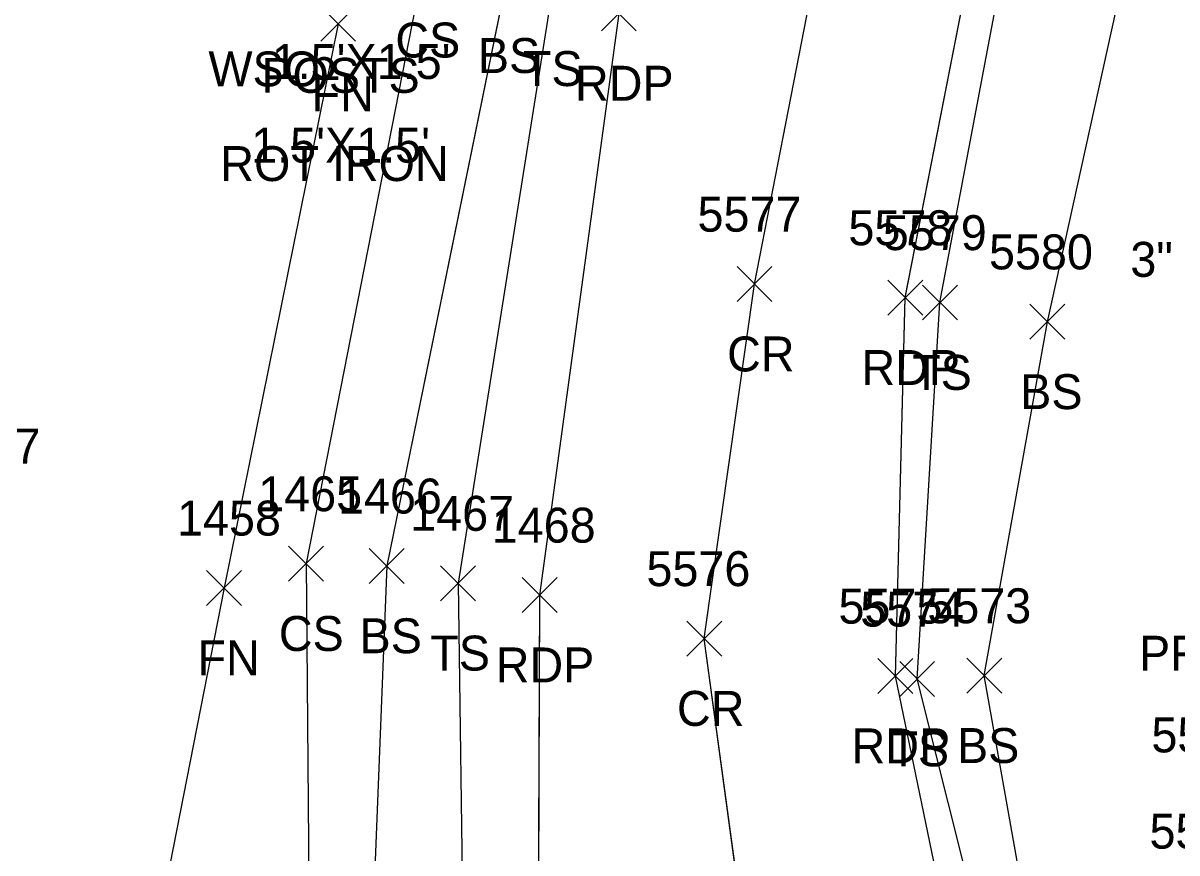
# Model space of a CAD drawing. Extents: x 1554668 to 1563881, y 831386 to 834374.
# Drawn here: x 1561721.9 to 1561788, y 833160.8 to 833208.3 of the extents above; entities that cross this region are included whole.
import ezdxf

# ---------------------------------------------------------------- set-up
doc = ezdxf.new("R2010")
doc.units = 0
for name, color, linetype in [('L_A', 7, 'Continuous'), ('L_C', 7, 'Continuous'), ('L_I', 7, 'Continuous'), ('L_TIC', 7, 'Continuous'), ('LELB', 7, 'Continuous'), ('LFNC', 7, 'Continuous'), ('P_A', 7, 'Continuous'), ('P_I', 7, 'Continuous'), ('P_TIC', 7, 'Continuous'), ('PET', 7, 'Continuous'), ('PRC', 7, 'Continuous'), ('R_C', 7, 'Continuous'), ('U_A', 7, 'Continuous')]:
    doc.layers.add(name, color=color, linetype=linetype)

msp = doc.modelspace()

# ---------------------------------------------------------------- linework, layer by layer
at = {"layer": 'L_TIC'}
for points in [[(1561738.977, 833207.257), (1561740.977, 833209.257)], [(1561740.977, 833207.257), (1561738.977, 833209.257)], [(1561773.428, 833191.304), (1561775.428, 833193.304)], [(1561775.428, 833191.304), (1561773.428, 833193.304)], [(1561779.586, 833190.201), (1561781.586, 833192.201)], [(1561781.586, 833190.201), (1561779.586, 833192.201)], [(1561737.138, 833176.356), (1561739.138, 833178.356)], [(1561739.138, 833176.356), (1561737.138, 833178.356)], [(1561741.76, 833176.225), (1561743.76, 833178.225)], [(1561743.76, 833176.225), (1561741.76, 833178.225)], [(1561745.841, 833175.235), (1561747.841, 833177.235)], [(1561747.841, 833175.235), (1561745.841, 833177.235)], [(1561732.442, 833174.963), (1561734.442, 833176.963)], [(1561734.442, 833174.963), (1561732.442, 833176.963)], [(1561772.126, 833169.752), (1561774.126, 833171.752)], [(1561774.126, 833169.752), (1561772.126, 833171.752)], [(1561775.967, 833169.943), (1561777.967, 833171.943)], [(1561777.967, 833169.943), (1561775.967, 833171.943)]]:
    msp.add_lwpolyline(points, dxfattribs=at)
at = {"layer": 'LELB'}
for points in [[(1561775.408, 833334.066), (1561767.57, 833294.954), (1561763.719, 833271.789), (1561760.521, 833264.814), (1561755.017, 833232.947), (1561749.535, 833210.444), (1561742.76, 833177.227), (1561741.884, 833155.063), (1561737.992, 833141.16)], [(1561775.408, 833334.066), (1561767.57, 833294.954), (1561763.719, 833271.789), (1561760.521, 833264.814), (1561755.017, 833232.947), (1561749.535, 833210.444), (1561742.76, 833177.227), (1561741.884, 833155.063), (1561737.992, 833141.16)], [(1561775.408, 833334.066), (1561767.57, 833294.954), (1561763.719, 833271.789), (1561760.521, 833264.814), (1561755.017, 833232.947), (1561749.535, 833210.444), (1561742.76, 833177.227), (1561741.884, 833155.063), (1561737.992, 833141.16)], [(1561775.408, 833334.063), (1561767.571, 833294.953), (1561763.719, 833271.788), (1561760.521, 833264.815), (1561755.018, 833232.951), (1561749.535, 833210.442), (1561742.76, 833177.225), (1561741.884, 833155.061), (1561737.992, 833141.157)], [(1561778.039, 833327.932), (1561772.051, 833294.206), (1561766.887, 833271.209), (1561765.151, 833262.661), (1561758.392, 833232.822), (1561752.146, 833209.695), (1561746.841, 833176.235), (1561747.13, 833155.359), (1561743.927, 833139.533), (1561739.44, 833133.157), (1561744.939, 833126.663), (1561744.35, 833118.103), (1561739.843, 833101.573), (1561734.998, 833064.891), (1561730.679, 833041.551)], [(1561778.039, 833327.929), (1561772.052, 833294.207), (1561766.887, 833271.209), (1561765.151, 833262.665), (1561758.392, 833232.822), (1561752.146, 833209.697), (1561746.842, 833176.239), (1561747.13, 833155.358), (1561743.928, 833139.537), (1561739.44, 833133.16), (1561744.938, 833126.662), (1561744.352, 833118.106), (1561739.845, 833101.571), (1561734.998, 833064.894), (1561730.679, 833041.546)], [(1561778.039, 833327.929), (1561772.052, 833294.207), (1561766.887, 833271.209), (1561765.151, 833262.665), (1561758.392, 833232.822), (1561752.146, 833209.697), (1561746.842, 833176.239), (1561747.13, 833155.358), (1561743.928, 833139.537), (1561739.44, 833133.16), (1561744.938, 833126.662), (1561744.352, 833118.106), (1561739.845, 833101.571), (1561734.998, 833064.894), (1561730.679, 833041.546)], [(1561778.039, 833327.929), (1561772.052, 833294.207), (1561766.887, 833271.209), (1561765.151, 833262.665), (1561758.392, 833232.822), (1561752.146, 833209.697), (1561746.842, 833176.239), (1561747.13, 833155.358), (1561743.928, 833139.537), (1561739.44, 833133.16), (1561744.938, 833126.662), (1561744.352, 833118.106), (1561739.845, 833101.571), (1561734.998, 833064.894), (1561730.679, 833041.546)], [(1561821.804, 833120.268), (1561812.593, 833116.773), (1561796.36, 833126.223), (1561786.469, 833136.069), (1561778.429, 833149.597), (1561773.126, 833170.752), (1561774.428, 833192.304), (1561780.247, 833223.142), (1561786.312, 833246.799), (1561790.342, 833266.113), (1561790.515, 833269.155), (1561794.294, 833282.39), (1561814.373, 833282.491)], [(1561821.754, 833120.279), (1561812.547, 833116.78), (1561796.361, 833126.224), (1561786.471, 833136.07), (1561778.428, 833149.596), (1561773.128, 833170.754), (1561774.427, 833192.301), (1561780.248, 833223.144), (1561786.314, 833246.8), (1561790.345, 833266.111), (1561790.517, 833269.153), (1561794.295, 833282.393), (1561814.373, 833282.489)], [(1561821.754, 833120.279), (1561812.547, 833116.78), (1561796.361, 833126.224), (1561786.471, 833136.07), (1561778.428, 833149.596), (1561773.128, 833170.754), (1561774.427, 833192.301), (1561780.248, 833223.144), (1561786.314, 833246.8), (1561790.345, 833266.111), (1561790.517, 833269.153), (1561794.295, 833282.393), (1561814.373, 833282.489)], [(1561821.754, 833120.279), (1561812.547, 833116.78), (1561796.361, 833126.224), (1561786.471, 833136.07), (1561778.428, 833149.596), (1561773.128, 833170.754), (1561774.427, 833192.301), (1561780.248, 833223.144), (1561786.314, 833246.8), (1561790.345, 833266.111), (1561790.517, 833269.153), (1561794.295, 833282.393), (1561814.373, 833282.489)], [(1561755.896, 833265.519), (1561749.946, 833233.374), (1561744.808, 833211.326), (1561738.138, 833177.356), (1561738.335, 833154.49), (1561734.332, 833141.669)], [(1561755.896, 833265.519), (1561749.946, 833233.374), (1561744.808, 833211.326), (1561738.138, 833177.356), (1561738.335, 833154.49), (1561734.332, 833141.669)], [(1561755.896, 833265.519), (1561749.946, 833233.374), (1561744.808, 833211.326), (1561738.138, 833177.356), (1561738.335, 833154.49), (1561734.332, 833141.669)], [(1561755.896, 833265.519), (1561749.946, 833233.372), (1561744.808, 833211.33), (1561738.138, 833177.356), (1561738.335, 833154.49), (1561734.332, 833141.667)], [(1561824.485, 833135.788), (1561819.253, 833122.686), (1561808.038, 833123.77), (1561798.933, 833129.025), (1561789.355, 833136.769), (1561780.473, 833151.204), (1561776.967, 833170.943), (1561780.586, 833191.201), (1561787.463, 833222.391), (1561791.202, 833238.333), (1561803.716, 833240.998)], [(1561824.434, 833135.799), (1561819.203, 833122.696), (1561807.987, 833123.781), (1561798.934, 833129.026), (1561789.357, 833136.77), (1561780.47, 833151.201), (1561776.969, 833170.946), (1561780.587, 833191.204), (1561787.463, 833222.39), (1561791.205, 833238.333), (1561803.717, 833241.001)], [(1561824.434, 833135.799), (1561819.203, 833122.696), (1561807.987, 833123.781), (1561798.934, 833129.026), (1561789.357, 833136.77), (1561780.47, 833151.201), (1561776.969, 833170.946), (1561780.587, 833191.204), (1561787.463, 833222.39), (1561791.205, 833238.333), (1561803.717, 833241.001)], [(1561824.434, 833135.799), (1561819.203, 833122.696), (1561807.987, 833123.781), (1561798.934, 833129.026), (1561789.357, 833136.77), (1561780.47, 833151.201), (1561776.969, 833170.946), (1561780.587, 833191.204), (1561787.463, 833222.39), (1561791.205, 833238.333), (1561803.717, 833241.001)]]:
    msp.add_lwpolyline(points, dxfattribs=at)
at = {"layer": 'LFNC'}
for points in [[(1561739.977, 833208.257), (1561733.442, 833175.963), (1561728.008, 833148.254)], [(1561739.977, 833208.26), (1561733.441, 833175.966), (1561728.009, 833148.25)], [(1561739.977, 833208.26), (1561733.441, 833175.966), (1561728.009, 833148.25)], [(1561739.977, 833208.26), (1561733.441, 833175.966), (1561728.009, 833148.25)]]:
    msp.add_lwpolyline(points, dxfattribs=at)
at = {"layer": 'P_TIC'}
for points in [[(1561755.047, 833207.855), (1561757.047, 833209.855)], [(1561757.047, 833207.855), (1561755.047, 833209.855)], [(1561762.812, 833192.359), (1561764.812, 833194.359)], [(1561764.812, 833192.359), (1561762.812, 833194.359)], [(1561771.448, 833191.582), (1561773.448, 833193.582)], [(1561773.448, 833191.582), (1561771.448, 833193.582)], [(1561750.508, 833174.557), (1561752.508, 833176.557)], [(1561752.508, 833174.557), (1561750.508, 833176.557)], [(1561759.941, 833172.068), (1561761.941, 833174.068)], [(1561761.941, 833172.068), (1561759.941, 833174.068)], [(1561770.883, 833169.923), (1561772.883, 833171.923)], [(1561772.883, 833169.923), (1561770.883, 833171.923)]]:
    msp.add_lwpolyline(points, dxfattribs=at)
at = {"layer": 'PET'}
for points in [[(1562141.253, 833047.118), (1562119.219, 833051.02), (1562082.185, 833058.003), (1562039.029, 833066.72), (1561990.705, 833076.46), (1561963.841, 833081.85), (1561937.623, 833086.627), (1561907.239, 833092.025), (1561888.365, 833096.124), (1561864.197, 833100.58), (1561845.905, 833105.219), (1561814.163, 833114.007), (1561794.691, 833124.468), (1561784.578, 833134.978), (1561776.402, 833149.044), (1561771.881, 833170.92), (1561772.446, 833192.579), (1561778.438, 833223.18)], [(1562141.253, 833047.118), (1562119.219, 833051.02), (1562082.185, 833058.003), (1562039.029, 833066.72), (1561990.705, 833076.46), (1561963.841, 833081.85), (1561937.623, 833086.627), (1561907.239, 833092.025), (1561888.365, 833096.124), (1561864.197, 833100.58), (1561845.905, 833105.219), (1561814.163, 833114.007), (1561794.691, 833124.468), (1561784.578, 833134.978), (1561776.402, 833149.044), (1561771.881, 833170.92), (1561772.446, 833192.579), (1561778.438, 833223.18)], [(1562141.253, 833047.118), (1562119.219, 833051.02), (1562082.185, 833058.003), (1562039.029, 833066.72), (1561990.705, 833076.46), (1561963.841, 833081.85), (1561937.623, 833086.627), (1561907.239, 833092.025), (1561888.365, 833096.124), (1561864.197, 833100.58), (1561845.905, 833105.219), (1561814.163, 833114.007), (1561794.691, 833124.468), (1561784.578, 833134.978), (1561776.402, 833149.044), (1561771.881, 833170.92), (1561772.446, 833192.579), (1561778.438, 833223.18)], [(1562141.251, 833047.118), (1562119.213, 833051.023), (1562082.178, 833058.006), (1562039.08, 833066.71), (1561990.757, 833076.45), (1561963.888, 833081.841), (1561937.672, 833086.619), (1561907.286, 833092.016), (1561888.413, 833096.116), (1561864.244, 833100.574), (1561845.952, 833105.212), (1561814.212, 833113.998), (1561794.693, 833124.468), (1561784.58, 833134.979), (1561776.404, 833149.046), (1561771.883, 833170.923), (1561772.448, 833192.582), (1561778.438, 833223.182)], [(1561756.047, 833208.855), (1561751.508, 833175.557), (1561751.379, 833143.109), (1561755.282, 833131.547), (1561765.899, 833119.233), (1561780.894, 833106.724), (1561802.592, 833097.748), (1561834.016, 833088.736), (1561855.823, 833083.845), (1561881.023, 833078.986), (1561911.388, 833072.766), (1561957.622, 833064.067), (1561986.4, 833058.204), (1562024.403, 833050.938), (1562046.572, 833046.487), (1562077.467, 833040.512), (1562106.984, 833034.5), (1562145.634, 833026.762)], [(1561756.046, 833208.853), (1561751.508, 833175.556), (1561751.381, 833143.113), (1561755.284, 833131.55), (1561765.902, 833119.234), (1561780.898, 833106.723), (1561802.597, 833097.747), (1561834.016, 833088.736), (1561855.821, 833083.845), (1561881.025, 833078.985), (1561911.39, 833072.766), (1561957.619, 833064.067), (1561986.405, 833058.204), (1562024.403, 833050.937), (1562046.574, 833046.484), (1562077.464, 833040.513), (1562106.984, 833034.499), (1562145.638, 833026.759)], [(1561756.046, 833208.853), (1561751.508, 833175.556), (1561751.381, 833143.113), (1561755.284, 833131.55), (1561765.902, 833119.234), (1561780.898, 833106.723), (1561802.597, 833097.747), (1561834.016, 833088.736), (1561855.821, 833083.845), (1561881.025, 833078.985), (1561911.39, 833072.766), (1561957.619, 833064.067), (1561986.405, 833058.204), (1562024.403, 833050.937), (1562046.574, 833046.484), (1562077.464, 833040.513), (1562106.984, 833034.499), (1562145.638, 833026.759)], [(1561756.046, 833208.853), (1561751.508, 833175.556), (1561751.381, 833143.113), (1561755.284, 833131.55), (1561765.902, 833119.234), (1561780.898, 833106.723), (1561802.597, 833097.747), (1561834.016, 833088.736), (1561855.821, 833083.845), (1561881.025, 833078.985), (1561911.39, 833072.766), (1561957.619, 833064.067), (1561986.405, 833058.204), (1562024.403, 833050.937), (1562046.574, 833046.484), (1562077.464, 833040.513), (1562106.984, 833034.499), (1562145.638, 833026.759)]]:
    msp.add_lwpolyline(points, dxfattribs=at)
at = {"layer": 'PRC'}
for points in [[(1562300.293, 833002.635), (1562265.056, 833007.76), (1562229.752, 833015.899), (1562188.56, 833027.158), (1562163.867, 833032.834), (1562128.368, 833039.745), (1562080.008, 833048.853), (1562037.166, 833057.37), (1561989.079, 833066.767), (1561944.749, 833075.337), (1561893.656, 833085.488), (1561855.803, 833092.68), (1561805.738, 833106.779), (1561782.445, 833121.396), (1561772.46, 833130.936), (1561764.816, 833144.509), (1561760.941, 833173.068), (1561763.812, 833193.359), (1561770.109, 833225.658), (1561775.835, 833254.581), (1561787.627, 833309.043), (1561795.14, 833348.536), (1561800.21, 833371.538), (1561806.437, 833405.192)], [(1562300.297, 833002.634), (1562265.06, 833007.759), (1562229.751, 833015.899), (1562188.563, 833027.157), (1562163.87, 833032.838), (1562128.369, 833039.745), (1562080.013, 833048.851), (1562037.119, 833057.379), (1561989.031, 833066.776), (1561944.699, 833075.346), (1561893.607, 833085.494), (1561855.757, 833092.686), (1561805.685, 833106.789), (1561782.448, 833121.397), (1561772.461, 833130.936), (1561764.814, 833144.506), (1561760.941, 833173.07), (1561763.813, 833193.362), (1561770.108, 833225.654), (1561775.838, 833254.58), (1561787.632, 833309.041), (1561795.141, 833348.53), (1561800.212, 833371.537), (1561806.439, 833405.19)], [(1562300.297, 833002.634), (1562265.06, 833007.759), (1562229.751, 833015.899), (1562188.563, 833027.157), (1562163.87, 833032.838), (1562128.369, 833039.745), (1562080.013, 833048.851), (1562037.119, 833057.379), (1561989.031, 833066.776), (1561944.699, 833075.346), (1561893.607, 833085.494), (1561855.757, 833092.686), (1561805.685, 833106.789), (1561782.448, 833121.397), (1561772.461, 833130.936), (1561764.814, 833144.506), (1561760.941, 833173.07), (1561763.813, 833193.362), (1561770.108, 833225.654), (1561775.838, 833254.58), (1561787.632, 833309.041), (1561795.141, 833348.53), (1561800.212, 833371.537), (1561806.439, 833405.19)], [(1562300.297, 833002.634), (1562265.06, 833007.759), (1562229.751, 833015.899), (1562188.563, 833027.157), (1562163.87, 833032.838), (1562128.369, 833039.745), (1562080.013, 833048.851), (1562037.119, 833057.379), (1561989.031, 833066.776), (1561944.699, 833075.346), (1561893.607, 833085.494), (1561855.757, 833092.686), (1561805.685, 833106.789), (1561782.448, 833121.397), (1561772.461, 833130.936), (1561764.814, 833144.506), (1561760.941, 833173.07), (1561763.813, 833193.362), (1561770.108, 833225.654), (1561775.838, 833254.58), (1561787.632, 833309.041), (1561795.141, 833348.53), (1561800.212, 833371.537), (1561806.439, 833405.19)]]:
    msp.add_lwpolyline(points, dxfattribs=at)

# ---------------------------------------------------------------- texts
at = {"layer": 'L_A'}
for s, p in [('CS', (1561743.249, 833206.33)), ('BS', (1561747.976, 833205.442)), ('POSTS', (1561735.578, 833204.308)), ('TS', (1561750.555, 833204.695)), ('FN', (1561738.457, 833203.257)), ('TS', (1561772.838, 833187.304)), ('BS', (1561779.026, 833186.201)), ('CS', (1561736.579, 833172.356)), ('BS', (1561741.201, 833172.225)), ('TS', (1561745.251, 833171.235)), ('FN', (1561731.922, 833170.963)), ('TS', (1561771.536, 833165.752)), ('BS', (1561775.408, 833165.943))]:
    msp.add_text(s, height=2, dxfattribs=at).set_placement(p)
at = {"layer": 'L_C'}
for s, p in [("1.5'X1.5'", (1561736.17, 833205.1)), ("1.5'X1.5'", (1561734.995, 833200.308)), ('ROT IRON', (1561733.228, 833199.257)), ('PROPANE TANK', (1561785.83, 833171.226))]:
    msp.add_text(s, height=2, dxfattribs=at).set_placement(p)
at = {"layer": 'L_I'}
for s, p in [('5579', (1561771.161, 833195.304)), ('5580', (1561777.239, 833194.201)), ('1457', (1561716.984, 833183.085)), ('1465', (1561735.398, 833180.356)), ('1466', (1561739.965, 833180.225)), ('1458', (1561730.749, 833178.963)), ('1467', (1561744.101, 833179.235)), ('5574', (1561769.866, 833173.752)), ('5573', (1561773.707, 833173.943)), ('5562', (1561786.538, 833166.551)), ('5561', (1561786.431, 833161.04))]:
    msp.add_text(s, height=2, dxfattribs=at).set_placement(p)
at = {"layer": 'P_A'}
for s, p in [('RDP', (1561753.535, 833203.855)), ('CR', (1561762.245, 833188.359)), ('RDP', (1561769.936, 833187.582)), ('RDP', (1561748.996, 833170.557)), ('CR', (1561759.374, 833168.068)), ('RDP', (1561769.371, 833165.923))]:
    msp.add_text(s, height=2, dxfattribs=at).set_placement(p)
at = {"layer": 'P_I'}
for s, p in [('5577', (1561760.552, 833196.359)), ('5578', (1561769.188, 833195.582)), ('1468', (1561748.768, 833178.557)), ('5576', (1561757.626, 833176.068)), ('5575', (1561768.623, 833173.923))]:
    msp.add_text(s, height=2, dxfattribs=at).set_placement(p)
at = {"layer": 'R_C'}
msp.add_text('3" CAST IRON', height=2, dxfattribs=at).set_placement((1561785.332, 833193.775))
at = {"layer": 'U_A'}
msp.add_text('WSO', height=2, dxfattribs=at).set_placement((1561732.549, 833204.674))

doc.saveas('drawing.dxf')
